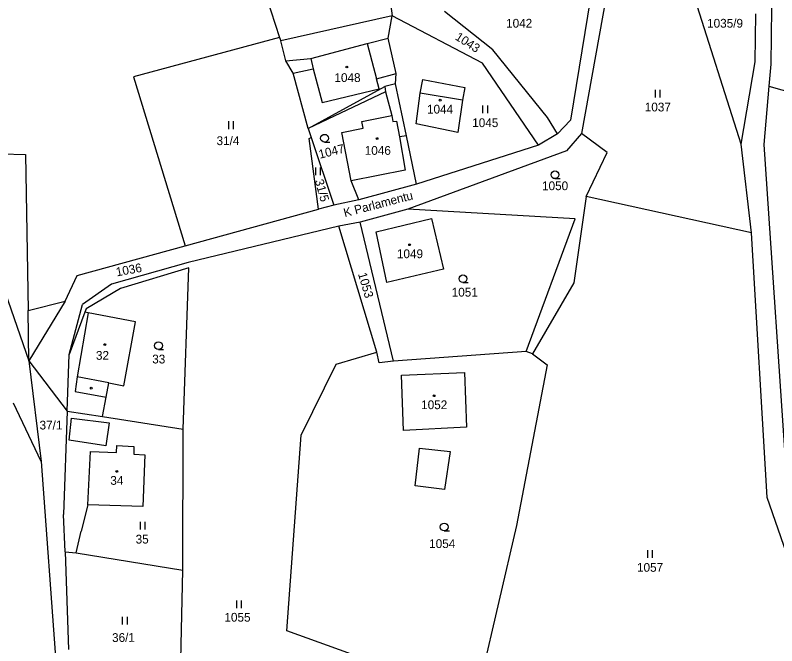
# Model space of a CAD drawing. Extents: x -670359 to -668019, y -978807 to -976674.
# Drawn here: x -670130.3 to -669982.9, y -977587.7 to -977465.8 of the extents above; entities that cross this region are included whole.
import ezdxf

# ---------------------------------------------------------------- set-up
doc = ezdxf.new("R2010")
doc.units = 0
for name, color, linetype in [('Hranice parcel', 7, 'Continuous'), ('Parcelní čísla', 7, 'Continuous'), ('Pop  PČ popisy', 7, 'Continuous'), ('Vnitřní kresba', 7, 'Continuous'), ('Značky budov', 7, 'Continuous'), ('Značky kultur', 7, 'Continuous')]:
    doc.layers.add(name, color=color, linetype=linetype)

msp = doc.modelspace()

# ---------------------------------------------------------------- linework, layer by layer
at = {"layer": 'Hranice parcel'}
for p, q in [((-670088.14, -977442.36), (-670079.11, -977470.1)), ((-670018.36, -977458.79), (-670022.83, -977486.05)), ((-669983.91, -977464.41), (-669984.06, -977475.2)), ((-669987.06, -977474.79), (-669986.93, -977465.5)), ((-669989.82, -977490.72), (-669987.06, -977474.79)), ((-669984.06, -977475.2), (-669984.43, -977479.49)), ((-669984.43, -977479.49), (-669985.41, -977490.75)), ((-669984.43, -977479.49), (-669976.06, -977481.88)), ((-670073, -977489.41), (-670068.64, -977502.48)), ((-670068.64, -977502.48), (-670071.6, -977503.29))]:
    msp.add_line(p, q, dxfattribs=at)
for points in [[(-670059.08, -977452.8), (-670057.31, -977465.91)], [(-670015.27, -977458.55), (-670020.69, -977488.66)], [(-669989.82, -977490.72), (-669999.13, -977461.22)], [(-670057.31, -977465.91), (-670078.9, -977470.74)], [(-670058.09, -977470.17), (-670057.31, -977465.91)], [(-670039.88, -977475.01), (-670057.31, -977465.91)], [(-670037.86, -977472.47), (-670047.21, -977465.04)], [(-670079.11, -977470.1), (-670107.35, -977477.66), (-670097.41, -977510.39)], [(-670079.11, -977470.1), (-670078.9, -977470.74)], [(-670077.89, -977474.59), (-670078.9, -977470.74)], [(-670056.54, -977477.05), (-670058.09, -977470.17)], [(-670027.27, -977485.52), (-670037.86, -977472.47)], [(-670076.46, -977477), (-670077.89, -977474.59)], [(-670029.03, -977490.92), (-670039.88, -977475.01)], [(-670073.58, -977487.65), (-670076.46, -977477)], [(-670056.71, -977479.05), (-670056.54, -977477.05)], [(-670073.58, -977487.65), (-670058.72, -977479.52)], [(-670056.71, -977479.05), (-670058.72, -977479.52)], [(-670058.72, -977479.52), (-670058.64, -977480.56)], [(-670054.54, -977489.07), (-670056.71, -977479.05)], [(-670051.92, -977480.85), (-670051.42, -977478.21)], [(-670051.42, -977478.21), (-670043.27, -977479.71)], [(-670058.64, -977480.56), (-670057.4, -977485.14)], [(-670052.69, -977486.76), (-670051.92, -977480.85)], [(-670043.27, -977479.71), (-670043.69, -977482.18)], [(-670043.69, -977482.18), (-670044.6, -977488.45)], [(-670063.22, -977486.29), (-670057.4, -977485.14)], [(-670025.33, -977488.71), (-670027.27, -977485.52)], [(-670062.96, -977487.6), (-670063.22, -977486.29)], [(-670044.6, -977488.45), (-670052.69, -977486.76)], [(-670022.83, -977486.05), (-670025.33, -977488.71)], [(-670073.58, -977487.65), (-670073, -977489.41)], [(-670067.1, -977488.42), (-670062.96, -977487.6)], [(-670065.25, -977497.79), (-670067.1, -977488.42)], [(-670071.6, -977503.29), (-670073.38, -977489.59), (-670073, -977489.41)], [(-670052.61, -977498.44), (-670054.54, -977489.07)], [(-670025.33, -977488.71), (-670029.03, -977490.92)], [(-670020.69, -977488.66), (-670023.59, -977492)], [(-670015.75, -977492.3), (-670020.69, -977488.66)], [(-670029.03, -977490.92), (-670052.61, -977498.44)], [(-669987.78, -977507.85), (-669989.82, -977490.72)], [(-669985.41, -977490.75), (-669980.86, -977558.44)], [(-670142.11, -977492.29), (-670128.27, -977492.71)], [(-670128.27, -977492.71), (-670127.79, -977522.9)], [(-670023.59, -977492), (-670054.32, -977503.26)], [(-670019.82, -977500.82), (-670015.75, -977492.3)], [(-670063.75, -977501.44), (-670065.25, -977497.79)], [(-670052.61, -977498.44), (-670063.75, -977501.44)], [(-670063.75, -977501.44), (-670068.64, -977502.48)], [(-670019.82, -977500.82), (-670022.18, -977517.52)], [(-669987.78, -977507.85), (-670019.82, -977500.82)], [(-670097.41, -977510.39), (-670071.6, -977503.29)], [(-670054.32, -977503.26), (-670063.55, -977505.8)], [(-670021.93, -977505.17), (-670054.32, -977503.26)], [(-670063.55, -977505.8), (-670067.63, -977506.57)], [(-670057.1, -977532.64), (-670063.55, -977505.8)], [(-670060.44, -977507.66), (-670049.7, -977505.09)], [(-670049.7, -977505.09), (-670047.37, -977514.87)], [(-670031.38, -977530.79), (-670021.93, -977505.17)], [(-670067.63, -977506.57), (-670096.81, -977513.56)], [(-670060.28, -977530.93), (-670067.63, -977506.57)], [(-670136.3, -977507.85), (-670127.64, -977532.62)], [(-670058.35, -977517.43), (-670060.44, -977507.66)], [(-669984.78, -977559.05), (-669987.78, -977507.85)], [(-670118.28, -977516.13), (-670097.41, -977510.39)], [(-670096.81, -977513.56), (-670111.65, -977517.78)], [(-670096.66, -977514.6), (-670109.89, -977518.59)], [(-670097.76, -977545.79), (-670096.66, -977514.6)], [(-670047.37, -977514.87), (-670058.35, -977517.43)], [(-670120.63, -977521.08), (-670118.28, -977516.13)], [(-670111.65, -977517.78), (-670117.28, -977521.74)], [(-670022.18, -977517.52), (-670030.15, -977531.24)], [(-670109.89, -977518.59), (-670116.56, -977522.54)], [(-670127.79, -977522.9), (-670120.63, -977521.08)], [(-670119.83, -977531.4), (-670117.28, -977521.74)], [(-670127.64, -977532.62), (-670127.79, -977522.9)], [(-670116.81, -977523.22), (-670119.83, -977531.4)], [(-670116.56, -977522.54), (-670116.81, -977523.22)], [(-670116.17, -977523.35), (-670116.81, -977523.22)], [(-670106.98, -977525.09), (-670116.17, -977523.35)], [(-670109.23, -977537.47), (-670106.98, -977525.09)], [(-670068.14, -977533.28), (-670060.28, -977530.93)], [(-670059.82, -977533.02), (-670060.28, -977530.93)], [(-670031.38, -977530.79), (-670057.1, -977532.64)], [(-670030.15, -977531.24), (-670031.38, -977530.79)], [(-670127.64, -977532.62), (-670125.26, -977552.07)], [(-670127.64, -977532.62), (-670120.22, -977542.35)], [(-670120.22, -977542.35), (-670119.83, -977531.4)], [(-670057.1, -977532.64), (-670059.82, -977533.02)], [(-670030.15, -977531.24), (-670027.32, -977533.4)], [(-670074.96, -977546.99), (-670068.14, -977533.28)], [(-670027.32, -977533.4), (-670033.24, -977564.47)], [(-670055.52, -977535.37), (-670043.35, -977534.89)], [(-670055.11, -977546.09), (-670055.52, -977535.37)], [(-670043.35, -977534.89), (-670042.94, -977545.45)], [(-670112.68, -977539.61), (-670112.18, -977536.89)], [(-670112.18, -977536.89), (-670109.23, -977537.47)], [(-670113.35, -977543.36), (-670112.68, -977539.61)], [(-670125.26, -977552.07), (-670130.59, -977540.77)], [(-670120.22, -977542.35), (-670120.93, -977562.34)], [(-670120.22, -977542.35), (-670113.35, -977543.36)], [(-670113.35, -977543.36), (-670097.76, -977545.79)], [(-670097.83, -977573.12), (-670097.76, -977545.79)], [(-670042.94, -977545.45), (-670055.11, -977546.09)], [(-670077.72, -977584.8), (-670074.96, -977546.99)], [(-670116.19, -977560.46), (-670115.72, -977550.14)], [(-670115.72, -977550.14), (-670110.68, -977550.34)], [(-670110.68, -977550.34), (-670110.59, -977548.98)], [(-670110.59, -977548.98), (-670107.31, -977549.16)], [(-670107.31, -977549.16), (-670107.32, -977550.68)], [(-670107.32, -977550.68), (-670105.16, -977550.78)], [(-670105.16, -977550.78), (-670105.55, -977560.77)], [(-670125.26, -977552.07), (-670122.35, -977591.65)], [(-669964.98, -977616.04), (-669984.78, -977559.05)], [(-670105.55, -977560.77), (-670116.19, -977560.46)], [(-670120.58, -977569.54), (-670120.93, -977562.34)], [(-670033.24, -977564.47), (-670040.09, -977593.86)], [(-670120.58, -977569.54), (-670118.5, -977569.72)], [(-670120.58, -977569.54), (-670119.93, -977588.41)], [(-670118.5, -977569.72), (-670097.83, -977573.12)], [(-670098.33, -977596.16), (-670097.83, -977573.12)], [(-670057.34, -977592.2), (-670077.72, -977584.8)]]:
    msp.add_lwpolyline(points, dxfattribs=at)
at = {"layer": 'Vnitřní kresba'}
for points in [[(-670062.18, -977471.26), (-670058.09, -977470.17)], [(-670073.08, -977474.14), (-670062.18, -977471.26)], [(-670062.18, -977471.26), (-670060.39, -977478.07)], [(-670077.89, -977474.59), (-670073.08, -977474.14)], [(-670073.08, -977474.14), (-670072.61, -977476.14)], [(-670076.46, -977477), (-670072.61, -977476.14)], [(-670072.61, -977476.14), (-670070.9, -977482.63)], [(-670060.39, -977478.07), (-670056.54, -977477.05)], [(-670059.84, -977479.99), (-670060.39, -977478.07)], [(-670058.64, -977480.56), (-670073.58, -977487.65)], [(-670070.9, -977482.63), (-670059.84, -977479.99)], [(-670043.69, -977482.18), (-670051.92, -977480.85)], [(-670057.4, -977485.14), (-670057.2, -977486.32)], [(-670057.2, -977486.32), (-670056.5, -977486.25)], [(-670056.5, -977486.25), (-670055.9, -977489.3)], [(-670054.54, -977489.07), (-670055.9, -977489.3)], [(-670055.9, -977489.3), (-670054.83, -977495.7)], [(-670054.83, -977495.7), (-670065.25, -977497.79)], [(-670120.63, -977521.08), (-670127.64, -977532.62)], [(-670116.17, -977523.35), (-670118.26, -977535.73)], [(-670118.26, -977535.73), (-670118.68, -977538.52)], [(-670112.18, -977536.89), (-670118.26, -977535.73)], [(-670118.68, -977538.52), (-670112.68, -977539.61)], [(-670119.86, -977547.95), (-670119.35, -977543.72)], [(-670119.35, -977543.72), (-670112.08, -977544.57)], [(-670112.08, -977544.57), (-670112.75, -977549.04)], [(-670112.75, -977549.04), (-670119.86, -977547.95)], [(-670052.9, -977556.8), (-670052.02, -977549.47)], [(-670052.02, -977549.47), (-670046.1, -977550.15)], [(-670046.1, -977550.15), (-670047.19, -977557.5)], [(-670047.19, -977557.5), (-670052.9, -977556.8)], [(-670116.19, -977560.46), (-670117.51, -977565.57)], [(-670118.5, -977569.72), (-670117.51, -977565.57)]]:
    msp.add_lwpolyline(points, dxfattribs=at)
at = {"layer": 'Značky budov'}
for centre in [(-670066.11, -977475.78), (-670048.05, -977482.18), (-670060.25, -977489.63), (-670053.95, -977510.15), (-670112.92, -977529.47), (-670049.22, -977539.35), (-670110.62, -977553.98)]:
    msp.add_circle(centre, 0.175, dxfattribs=at)
at = {"layer": 'Značky kultur'}
for p, q in [((-670006.45, -977480.17), (-670006.45, -977481.67)), ((-670005.45, -977481.67), (-670005.45, -977480.17)), ((-670039.84, -977483.2), (-670039.84, -977484.7)), ((-670038.84, -977484.7), (-670038.84, -977483.2)), ((-670089, -977486.27), (-670089, -977487.77)), ((-670088, -977487.77), (-670088, -977486.27)), ((-670070.42, -977490.3), (-670069.42, -977490.3)), ((-670072.19, -977495.21), (-670072.19, -977496.71)), ((-670071.19, -977496.71), (-670071.19, -977495.21)), ((-670025.83, -977497.37), (-670024.83, -977497.37)), ((-670043.63, -977517.48), (-670042.63, -977517.48)), ((-670102.55, -977530.41), (-670101.55, -977530.41)), ((-670106.1, -977563.72), (-670106.1, -977565.22)), ((-670105.1, -977565.22), (-670105.1, -977563.72)), ((-670047.26, -977565.49), (-670046.26, -977565.49)), ((-670007.95, -977569.2), (-670007.95, -977570.7)), ((-670006.95, -977570.7), (-670006.95, -977569.2)), ((-670087.47, -977578.94), (-670087.47, -977580.44)), ((-670086.47, -977580.44), (-670086.47, -977578.94)), ((-670109.56, -977582.1), (-670109.56, -977583.6)), ((-670108.56, -977583.6), (-670108.56, -977582.1))]:
    msp.add_line(p, q, dxfattribs=at)
for centre, radius in [((-670066.11, -977475.78), 0.175), ((-670048.05, -977482.18), 0.175), ((-670070.42, -977489.55), 0.75), ((-670060.25, -977489.63), 0.175), ((-670025.83, -977496.62), 0.75), ((-670053.95, -977510.15), 0.175), ((-670043.63, -977516.73), 0.75), ((-670112.92, -977529.47), 0.175), ((-670102.55, -977529.66), 0.75), ((-670115.55, -977537.88), 0.175), ((-670049.22, -977539.35), 0.175), ((-670110.62, -977553.98), 0.175), ((-670047.26, -977564.74), 0.75)]:
    msp.add_circle(centre, radius, dxfattribs=at)

# ---------------------------------------------------------------- texts
at = {"layer": 'Parcelní čísla'}
for s, p in [('1035/9', (-669996.39, -977468.17)), ('1042', (-670035.28, -977468.17)), ('1048', (-670068.5, -977478.68)), ('1044', (-670050.59, -977484.78)), ('1037', (-670008.45, -977484.37)), ('1045', (-670041.84, -977487.4)), ('31/4', (-670091.31, -977490.88)), ('1046', (-670062.64, -977492.76)), ('1050', (-670028.33, -977499.6)), ('1049', (-670056.41, -977512.75)), ('1051', (-670045.81, -977520.18)), ('32', (-670114.65, -977532.4)), ('33', (-670103.76, -977533.11)), ('1052', (-670051.72, -977541.95)), ('37/1', (-670125.56, -977545.88)), ('34', (-670111.87, -977556.58)), ('35', (-670106.97, -977567.94)), ('1054', (-670050.17, -977568.81)), ('1057', (-670009.95, -977573.4)), ('1055', (-670089.79, -977583.05))]:
    msp.add_text(s, height=1.7, dxfattribs=at).set_placement(p)
for s, rotation, p in [('1043', 327.0425, (-670045.29, -977470.35)), ('1047', 14.1423, (-670071.32, -977493.53)), ('31/5', 285.9416, (-670072.32, -977497.75)), ('1036', 10.3585, (-670110.62, -977516.28)), ('1053', 286.3649, (-670063.96, -977515.78)), ('36/1', 0.6585, (-670111.52, -977586.99))]:
    msp.add_text(s, height=1.7, rotation=rotation, dxfattribs=at).set_placement(p)
at = {"layer": 'Pop  PČ popisy'}
msp.add_text('K Parlamentu', height=1.7, rotation=14.6263, dxfattribs=at).set_placement((-670066.49, -977504.83))

doc.saveas('drawing.dxf')
